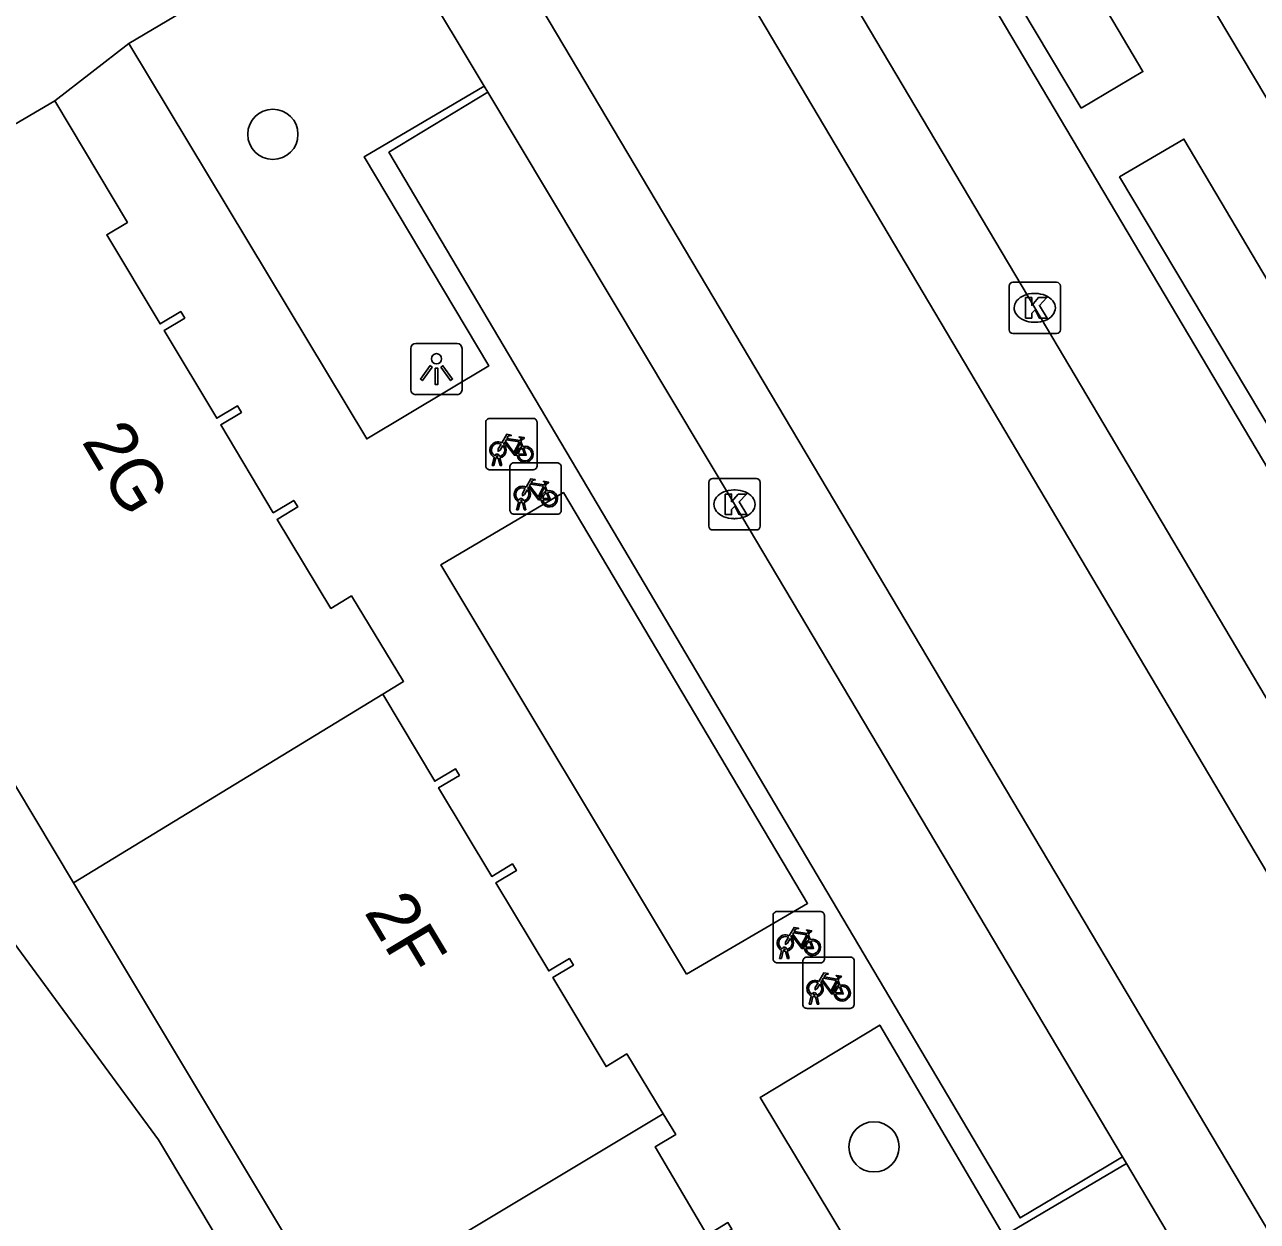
# Model space of a CAD drawing. Extents: x 161771 to 163125, y 382479 to 383177.
# Drawn here: x 162268.84 to 162292.85, y 382959.73 to 382983.04 of the extents above; entities that cross this region are included whole.
import ezdxf

# ---------------------------------------------------------------- set-up
doc = ezdxf.new("R2010")
doc.units = 0
for name, color, linetype in [('IMGEO_Boom', 7, 'Continuous'), ('IMGEO_Fietsenrek', 7, 'Continuous'), ('IMGEO_Kolk', 7, 'Continuous'), ('IMGEO_Lichtpunt', 7, 'Continuous'), ('IMGEO_Pand', 7, 'Continuous'), ('IMGEO_Pand_nummerreeks', 7, 'Continuous'), ('IMGEO_Rijbaan_lokaal_gesloten', 7, 'Continuous'), ('IMGEO_Voetpad_open', 7, 'Continuous')]:
    doc.layers.add(name, color=color, linetype=linetype)

msp = doc.modelspace()

# ---------------------------------------------------------------- linework, layer by layer
at = {"layer": 'IMGEO_Boom'}
for centre in [(162273.674, 382980.906), (162285.382, 382961.183)]:
    msp.add_circle(centre, 0.489, dxfattribs=at)
at = {"layer": 'IMGEO_Fietsenrek'}
for p, q in [((162277.895, 382975.372), (162278.736, 382975.372)), ((162278.736, 382975.372), (162277.895, 382975.372)), ((162277.82, 382974.447), (162277.82, 382975.288)), ((162277.82, 382975.288), (162277.82, 382974.447)), ((162278.82, 382975.297), (162278.82, 382974.456)), ((162278.82, 382974.456), (162278.82, 382975.297)), ((162278.507, 382974.921), (162278.543, 382974.826)), ((162278.058, 382974.628), (162278.057, 382974.632)), ((162278.089, 382974.639), (162278.09, 382974.632)), ((162277.947, 382974.456), (162277.986, 382974.616)), ((162277.981, 382974.456), (162277.947, 382974.456)), ((162278.016, 382974.604), (162277.981, 382974.456)), ((162278.099, 382974.456), (162278.065, 382974.598)), ((162278.097, 382974.602), (162278.132, 382974.456)), ((162278.132, 382974.456), (162278.099, 382974.456)), ((162278.292, 382973.581), (162278.292, 382974.422)), ((162278.292, 382974.422), (162278.292, 382973.581)), ((162278.367, 382974.506), (162279.208, 382974.506)), ((162279.208, 382974.506), (162278.367, 382974.506)), ((162279.292, 382974.431), (162279.292, 382973.59)), ((162279.292, 382973.59), (162279.292, 382974.431)), ((162278.745, 382974.372), (162277.904, 382974.372)), ((162277.904, 382974.372), (162278.745, 382974.372)), ((162278.979, 382974.055), (162279.015, 382973.96)), ((162278.419, 382973.59), (162278.458, 382973.75)), ((162278.488, 382973.738), (162278.453, 382973.59)), ((162278.53, 382973.762), (162278.529, 382973.766)), ((162278.571, 382973.59), (162278.537, 382973.732)), ((162278.561, 382973.773), (162278.562, 382973.766)), ((162278.569, 382973.736), (162278.604, 382973.59)), ((162279.217, 382973.506), (162278.376, 382973.506)), ((162278.376, 382973.506), (162279.217, 382973.506)), ((162278.453, 382973.59), (162278.419, 382973.59)), ((162278.604, 382973.59), (162278.571, 382973.59)), ((162283.492, 382965.767), (162284.333, 382965.767)), ((162284.333, 382965.767), (162283.492, 382965.767)), ((162283.417, 382964.842), (162283.417, 382965.683)), ((162283.417, 382965.683), (162283.417, 382964.842)), ((162284.417, 382965.692), (162284.417, 382964.851)), ((162284.417, 382964.851), (162284.417, 382965.692)), ((162284.104, 382965.316), (162284.14, 382965.221)), ((162283.655, 382965.023), (162283.654, 382965.027)), ((162283.686, 382965.034), (162283.687, 382965.027)), ((162283.544, 382964.851), (162283.583, 382965.011)), ((162283.578, 382964.851), (162283.544, 382964.851)), ((162283.613, 382964.999), (162283.578, 382964.851)), ((162283.696, 382964.851), (162283.662, 382964.993)), ((162283.694, 382964.997), (162283.729, 382964.851)), ((162283.729, 382964.851), (162283.696, 382964.851)), ((162283.996, 382963.956), (162283.996, 382964.797)), ((162283.996, 382964.797), (162283.996, 382963.956)), ((162284.071, 382964.881), (162284.912, 382964.881)), ((162284.912, 382964.881), (162284.071, 382964.881)), ((162284.996, 382964.806), (162284.996, 382963.965)), ((162284.996, 382963.965), (162284.996, 382964.806)), ((162284.342, 382964.767), (162283.501, 382964.767)), ((162283.501, 382964.767), (162284.342, 382964.767)), ((162284.683, 382964.43), (162284.719, 382964.335)), ((162284.123, 382963.965), (162284.162, 382964.125)), ((162284.192, 382964.113), (162284.157, 382963.965)), ((162284.234, 382964.137), (162284.233, 382964.141)), ((162284.275, 382963.965), (162284.241, 382964.107)), ((162284.265, 382964.148), (162284.266, 382964.141)), ((162284.273, 382964.111), (162284.308, 382963.965)), ((162284.921, 382963.881), (162284.08, 382963.881)), ((162284.08, 382963.881), (162284.921, 382963.881)), ((162284.157, 382963.965), (162284.123, 382963.965)), ((162284.308, 382963.965), (162284.275, 382963.965))]:
    msp.add_line(p, q, dxfattribs=at)
for points in [[(162278.154, 382974.846), (162278.102, 382974.756), (162278.062, 382974.731), (162278.063, 382974.778), (162278.118, 382974.872)], [(162278.133, 382974.898), (162278.228, 382975.062), (162278.314, 382975.048), (162278.316, 382975.039), (162278.26, 382975.028), (162278.233, 382974.983), (162278.489, 382974.942)], [(162278.429, 382974.654), (162278.379, 382974.654), (162278.188, 382974.905), (162278.169, 382974.873)], [(162278.476, 382974.917), (162278.219, 382974.958), (162278.202, 382974.929), (162278.369, 382974.709), (162278.476, 382974.917)], [(162278.524, 382974.819), (162278.494, 382974.896), (162278.385, 382974.678), (162278.428, 382974.678)], [(162278.489, 382974.942), (162278.514, 382974.991), (162278.508, 382974.995), (162278.485, 382974.999), (162278.473, 382975.006), (162278.472, 382975.009), (162278.474, 382975.014), (162278.569, 382974.999), (162278.571, 382974.989), (162278.561, 382974.976), (162278.549, 382974.97), (162278.535, 382974.976), (162278.507, 382974.921)], [(162278.458, 382974.678), (162278.578, 382974.677), (162278.534, 382974.791)], [(162278.554, 382974.798), (162278.609, 382974.653), (162278.459, 382974.653)], [(162278.605, 382974.032), (162278.7, 382974.196), (162278.786, 382974.182), (162278.788, 382974.173), (162278.732, 382974.162), (162278.705, 382974.117), (162278.961, 382974.076)], [(162278.961, 382974.076), (162278.986, 382974.125), (162278.98, 382974.129), (162278.957, 382974.133), (162278.945, 382974.14), (162278.944, 382974.143), (162278.946, 382974.148), (162279.041, 382974.133), (162279.043, 382974.123), (162279.033, 382974.11), (162279.021, 382974.104), (162279.007, 382974.11), (162278.979, 382974.055)], [(162278.626, 382973.98), (162278.574, 382973.89), (162278.534, 382973.865), (162278.535, 382973.912), (162278.59, 382974.006)], [(162278.901, 382973.788), (162278.851, 382973.788), (162278.66, 382974.039), (162278.641, 382974.007)], [(162278.948, 382974.051), (162278.691, 382974.092), (162278.674, 382974.063), (162278.841, 382973.843), (162278.948, 382974.051)], [(162278.996, 382973.953), (162278.966, 382974.03), (162278.857, 382973.812), (162278.9, 382973.812)], [(162278.93, 382973.812), (162279.05, 382973.811), (162279.006, 382973.925)], [(162279.026, 382973.932), (162279.081, 382973.787), (162278.931, 382973.787)], [(162283.751, 382965.241), (162283.699, 382965.151), (162283.659, 382965.126), (162283.66, 382965.173), (162283.715, 382965.267)], [(162283.73, 382965.293), (162283.825, 382965.457), (162283.911, 382965.443), (162283.913, 382965.434), (162283.857, 382965.423), (162283.83, 382965.378), (162284.086, 382965.337)], [(162284.026, 382965.049), (162283.976, 382965.049), (162283.785, 382965.3), (162283.766, 382965.268)], [(162284.073, 382965.312), (162283.816, 382965.353), (162283.799, 382965.324), (162283.966, 382965.104), (162284.073, 382965.312)], [(162284.121, 382965.214), (162284.091, 382965.291), (162283.982, 382965.073), (162284.025, 382965.073)], [(162284.086, 382965.337), (162284.111, 382965.386), (162284.105, 382965.39), (162284.082, 382965.394), (162284.07, 382965.401), (162284.069, 382965.404), (162284.071, 382965.409), (162284.166, 382965.394), (162284.168, 382965.384), (162284.158, 382965.371), (162284.146, 382965.365), (162284.132, 382965.371), (162284.104, 382965.316)], [(162284.055, 382965.073), (162284.175, 382965.072), (162284.131, 382965.186)], [(162284.151, 382965.193), (162284.206, 382965.048), (162284.056, 382965.048)], [(162284.309, 382964.407), (162284.404, 382964.571), (162284.49, 382964.557), (162284.492, 382964.548), (162284.436, 382964.537), (162284.409, 382964.492), (162284.665, 382964.451)], [(162284.33, 382964.355), (162284.278, 382964.265), (162284.238, 382964.24), (162284.239, 382964.287), (162284.294, 382964.381)], [(162284.605, 382964.163), (162284.555, 382964.163), (162284.364, 382964.414), (162284.345, 382964.382)], [(162284.652, 382964.426), (162284.395, 382964.467), (162284.378, 382964.438), (162284.545, 382964.218), (162284.652, 382964.426)], [(162284.7, 382964.328), (162284.67, 382964.405), (162284.561, 382964.187), (162284.604, 382964.187)], [(162284.634, 382964.187), (162284.754, 382964.186), (162284.71, 382964.3)], [(162284.73, 382964.307), (162284.785, 382964.162), (162284.635, 382964.162)], [(162284.665, 382964.451), (162284.69, 382964.5), (162284.684, 382964.504), (162284.661, 382964.508), (162284.649, 382964.515), (162284.648, 382964.518), (162284.65, 382964.523), (162284.745, 382964.508), (162284.747, 382964.498), (162284.737, 382964.485), (162284.725, 382964.479), (162284.711, 382964.485), (162284.683, 382964.43)]]:
    msp.add_lwpolyline(points, dxfattribs=at)
for centre, radius, start, end in [((162277.898, 382975.294), 0.0779, 92.4484, 184.2845), ((162277.898, 382975.294), 0.0779, 92.4484, 184.2845), ((162278.742, 382975.294), 0.0779, 2.4484, 94.2845), ((162278.742, 382975.294), 0.0779, 2.4484, 94.2845), ((162278.06, 382974.757), 0.159, 62.6766, 242.1369), ((162278.06, 382974.757), 0.129, 63.3192, 238.903), ((162278.06, 382974.757), 0.159, 283.5766, 46.6042), ((162278.04, 382974.628), 0.0499, 12.8025, 158.6934), ((162278.04, 382974.628), 0.0174, 12.8025, 163.4502), ((162278.06, 382974.757), 0.129, 253.415, 269.0204), ((162278.06, 382974.757), 0.129, 283.6043, 43.4302), ((162278.587, 382974.673), 0.159, 113.3408, 178.3217), ((162278.587, 382974.673), 0.159, 187.0065, 105.7708), ((162278.587, 382974.673), 0.129, 113.923, 177.9556), ((162278.587, 382974.673), 0.129, 188.6715, 104.5883), ((162277.898, 382974.45), 0.0779, 182.4484, 274.2845), ((162277.898, 382974.45), 0.0779, 182.4484, 274.2845), ((162278.06, 382974.757), 0.159, 253.9967, 271.7867), ((162278.37, 382974.428), 0.0779, 92.4484, 184.2845), ((162278.37, 382974.428), 0.0779, 92.4484, 184.2845), ((162278.742, 382974.45), 0.0779, 272.4484, 4.2845), ((162278.742, 382974.45), 0.0779, 272.4484, 4.2845), ((162279.214, 382974.428), 0.0779, 2.4484, 94.2845), ((162279.214, 382974.428), 0.0779, 2.4484, 94.2845), ((162278.532, 382973.891), 0.159, 62.6766, 242.1369), ((162278.532, 382973.891), 0.129, 63.3192, 238.903), ((162278.532, 382973.891), 0.129, 283.6043, 43.4302), ((162278.532, 382973.891), 0.159, 283.5766, 46.6042), ((162279.059, 382973.807), 0.159, 113.3408, 178.3217), ((162279.059, 382973.807), 0.159, 187.0065, 105.7708), ((162279.059, 382973.807), 0.129, 113.923, 177.9556), ((162279.059, 382973.807), 0.129, 188.6715, 104.5883), ((162278.512, 382973.762), 0.0499, 12.8025, 158.6934), ((162278.532, 382973.891), 0.159, 253.9967, 271.7867), ((162278.512, 382973.762), 0.0174, 12.8025, 163.4502), ((162278.532, 382973.891), 0.129, 253.415, 269.0204), ((162278.37, 382973.584), 0.0779, 182.4484, 274.2845), ((162278.37, 382973.584), 0.0779, 182.4484, 274.2845), ((162279.214, 382973.584), 0.0779, 272.4484, 4.2845), ((162279.214, 382973.584), 0.0779, 272.4484, 4.2845), ((162283.495, 382965.689), 0.0779, 92.4484, 184.2845), ((162283.495, 382965.689), 0.0779, 92.4484, 184.2845), ((162284.339, 382965.689), 0.0779, 2.4484, 94.2845), ((162284.339, 382965.689), 0.0779, 2.4484, 94.2845), ((162283.657, 382965.152), 0.159, 62.6766, 242.1369), ((162283.657, 382965.152), 0.129, 63.3192, 238.903), ((162283.657, 382965.152), 0.159, 283.5766, 46.6042), ((162283.637, 382965.023), 0.0499, 12.8025, 158.6934), ((162283.637, 382965.023), 0.0174, 12.8025, 163.4502), ((162283.657, 382965.152), 0.129, 253.415, 269.0204), ((162283.657, 382965.152), 0.129, 283.6043, 43.4302), ((162284.184, 382965.068), 0.159, 113.3408, 178.3217), ((162284.184, 382965.068), 0.159, 187.0065, 105.7708), ((162284.184, 382965.068), 0.129, 113.923, 177.9556), ((162284.184, 382965.068), 0.129, 188.6715, 104.5883), ((162283.495, 382964.845), 0.0779, 182.4484, 274.2845), ((162283.495, 382964.845), 0.0779, 182.4484, 274.2845), ((162283.657, 382965.152), 0.159, 253.9967, 271.7867), ((162284.074, 382964.803), 0.0779, 92.4484, 184.2845), ((162284.074, 382964.803), 0.0779, 92.4484, 184.2845), ((162284.339, 382964.845), 0.0779, 272.4484, 4.2845), ((162284.339, 382964.845), 0.0779, 272.4484, 4.2845), ((162284.918, 382964.803), 0.0779, 2.4484, 94.2845), ((162284.918, 382964.803), 0.0779, 2.4484, 94.2845), ((162284.236, 382964.266), 0.159, 62.6766, 242.1369), ((162284.236, 382964.266), 0.129, 63.3192, 238.903), ((162284.236, 382964.266), 0.129, 283.6043, 43.4302), ((162284.236, 382964.266), 0.159, 283.5766, 46.6042), ((162284.763, 382964.182), 0.159, 113.3408, 178.3217), ((162284.763, 382964.182), 0.159, 187.0065, 105.7708), ((162284.763, 382964.182), 0.129, 113.923, 177.9556), ((162284.763, 382964.182), 0.129, 188.6715, 104.5883), ((162284.216, 382964.137), 0.0499, 12.8025, 158.6934), ((162284.236, 382964.266), 0.159, 253.9967, 271.7867), ((162284.216, 382964.137), 0.0174, 12.8025, 163.4502), ((162284.236, 382964.266), 0.129, 253.415, 269.0204), ((162284.074, 382963.959), 0.0779, 182.4484, 274.2845), ((162284.074, 382963.959), 0.0779, 182.4484, 274.2845), ((162284.918, 382963.959), 0.0779, 272.4484, 4.2845), ((162284.918, 382963.959), 0.0779, 272.4484, 4.2845)]:
    msp.add_arc(centre, radius, start, end, dxfattribs=at)
at = {"layer": 'IMGEO_Kolk'}
for p, q in [((162288.088, 382978.025), (162288.94, 382978.025)), ((162288.013, 382977.099), (162288.013, 382977.951)), ((162288.501, 382977.805), (162288.526, 382977.805)), ((162289.014, 382977.951), (162289.014, 382977.099)), ((162288.94, 382977.025), (162288.088, 382977.025)), ((162288.524, 382977.245), (162288.499, 382977.245)), ((162282.239, 382974.199), (162283.091, 382974.199)), ((162282.164, 382973.273), (162282.164, 382974.125)), ((162282.652, 382973.979), (162282.677, 382973.979)), ((162283.165, 382974.125), (162283.165, 382973.273)), ((162283.091, 382973.199), (162282.239, 382973.199)), ((162282.675, 382973.419), (162282.65, 382973.419))]:
    msp.add_line(p, q, dxfattribs=at)
for points in [[(162288.088, 382978.025), (162288.94, 382978.025)], [(162288.013, 382977.099), (162288.013, 382977.951)], [(162289.014, 382977.951), (162289.014, 382977.099)], [(162288.334, 382977.725), (162288.457, 382977.725), (162288.457, 382977.574), (162288.587, 382977.725), (162288.751, 382977.725), (162288.605, 382977.574), (162288.758, 382977.325), (162288.606, 382977.325), (162288.521, 382977.489), (162288.457, 382977.422), (162288.457, 382977.325), (162288.334, 382977.325), (162288.334, 382977.725)], [(162288.94, 382977.025), (162288.088, 382977.025)], [(162282.239, 382974.199), (162283.091, 382974.199)], [(162282.164, 382973.273), (162282.164, 382974.125)], [(162283.165, 382974.125), (162283.165, 382973.273)], [(162282.485, 382973.899), (162282.608, 382973.899), (162282.608, 382973.748), (162282.738, 382973.899), (162282.902, 382973.899), (162282.756, 382973.748), (162282.909, 382973.499), (162282.757, 382973.499), (162282.672, 382973.663), (162282.608, 382973.596), (162282.608, 382973.499), (162282.485, 382973.499), (162282.485, 382973.899)], [(162283.091, 382973.199), (162282.239, 382973.199)]]:
    msp.add_lwpolyline(points, dxfattribs=at)
for centre, start, end in [((162288.09, 382977.949), 91.552, 178.448), ((162288.09, 382977.949), 91.552, 178.448), ((162288.938, 382977.949), 1.552, 88.448), ((162288.938, 382977.949), 1.552, 88.448), ((162288.09, 382977.101), 181.552, 268.448), ((162288.09, 382977.101), 181.552, 268.448), ((162288.938, 382977.101), 271.552, 358.448), ((162288.938, 382977.101), 271.552, 358.448), ((162282.241, 382974.123), 91.552, 178.448), ((162282.241, 382974.123), 91.552, 178.448), ((162283.089, 382974.123), 1.552, 88.448), ((162283.089, 382974.123), 1.552, 88.448), ((162282.241, 382973.275), 181.552, 268.448), ((162282.241, 382973.275), 181.552, 268.448), ((162283.089, 382973.275), 271.552, 358.448), ((162283.089, 382973.275), 271.552, 358.448)]:
    msp.add_arc(centre, 0.0765, start, end, dxfattribs=at)
for centre, major_axis, ratio, start_param, end_param in [((162288.5, 382977.525), (-0.387, 0.002), 0.722429, 4.712389, 7.853982), ((162288.525, 382977.525), (-0.39, 0.002), 0.717154, 1.570796, 4.712389), ((162282.651, 382973.699), (-0.387, 0.002), 0.722429, 4.712389, 7.853982), ((162282.676, 382973.699), (-0.39, 0.002), 0.717154, 1.570796, 4.712389)]:
    msp.add_ellipse(centre, major_axis=major_axis, ratio=ratio, start_param=start_param, end_param=end_param, dxfattribs=at)
at = {"layer": 'IMGEO_Lichtpunt'}
for p, q in [((162277.264, 382976.831), (162276.456, 382976.831)), ((162277.264, 382976.831), (162276.456, 382976.831)), ((162276.362, 382976.736), (162276.362, 382975.929)), ((162276.362, 382976.736), (162276.362, 382975.929)), ((162277.358, 382975.929), (162277.358, 382976.736)), ((162277.358, 382975.929), (162277.358, 382976.736)), ((162276.456, 382975.835), (162277.264, 382975.835)), ((162276.456, 382975.835), (162277.264, 382975.835))]:
    msp.add_line(p, q, dxfattribs=at)
for points in [[(162276.736, 382976.4), (162276.775, 382976.372), (162276.587, 382976.11), (162276.549, 382976.137), (162276.736, 382976.4)], [(162276.838, 382976.352), (162276.885, 382976.352), (162276.885, 382976.03), (162276.838, 382976.03), (162276.838, 382976.352)], [(162276.948, 382976.372), (162276.986, 382976.399), (162277.173, 382976.137), (162277.134, 382976.109), (162276.948, 382976.372)]]:
    msp.add_lwpolyline(points, dxfattribs=at)
msp.add_circle((162276.861, 382976.534), 0.0994, dxfattribs=at)
for centre, start, end in [((162276.456, 382976.736), 90, 180), ((162276.456, 382976.736), 90, 180), ((162277.264, 382976.736), 0, 90), ((162277.264, 382976.736), 0, 90), ((162276.456, 382975.929), 180, 270), ((162276.456, 382975.929), 180, 270), ((162277.264, 382975.929), 270, 0), ((162277.264, 382975.929), 270, 360)]:
    msp.add_arc(centre, 0.0946, start, end, dxfattribs=at)
at = {"layer": 'IMGEO_Pand'}
for points in [[(162268.532, 382981.029), (162269.424, 382981.561)], [(162269.424, 382981.561), (162270.84, 382979.19), (162270.437, 382978.949), (162271.476, 382977.212), (162271.879, 382977.454), (162271.956, 382977.326), (162271.554, 382977.084), (162272.58, 382975.376), (162272.983, 382975.618), (162273.06, 382975.49), (162272.658, 382975.247), (162273.68, 382973.534), (162274.082, 382973.776), (162274.16, 382973.648), (162273.778, 382973.418), (162273.757, 382973.406), (162274.804, 382971.672), (162275.205, 382971.916), (162276.221, 382970.248), (162275.819, 382970.003)], [(162269.788, 382966.328), (162267.921, 382969.44), (162263.426, 382976.923)], [(162275.819, 382970.003), (162269.788, 382966.328)], [(162275.819, 382970.003), (162276.826, 382968.306), (162277.229, 382968.548), (162277.306, 382968.419), (162276.903, 382968.177), (162277.938, 382966.452), (162278.341, 382966.694), (162278.418, 382966.565), (162278.015, 382966.323), (162279.048, 382964.609), (162279.451, 382964.851), (162279.528, 382964.723), (162279.125, 382964.48), (162280.164, 382962.748), (162280.566, 382962.992), (162281.277, 382961.824)], [(162274.816, 382957.948), (162269.788, 382966.328)], [(162274.816, 382957.948), (162281.277, 382961.824)], [(162281.277, 382961.824), (162281.52, 382961.426), (162281.118, 382961.182), (162282.135, 382959.466), (162282.538, 382959.708), (162282.616, 382959.579), (162282.213, 382959.337), (162283.249, 382957.611), (162283.652, 382957.853), (162283.729, 382957.724), (162283.326, 382957.482), (162284.358, 382955.772), (162284.759, 382956.017), (162286.338, 382953.424)]]:
    msp.add_lwpolyline(points, dxfattribs=at)
at = {"layer": 'IMGEO_Rijbaan_lokaal_gesloten'}
for points in [[(162339.793, 382880.803), (162338.934, 382882.25), (162330.304, 382896.843), (162314.204, 382923.986), (162277.114, 382986.385), (162258.27, 383017.942), (162252.687, 383027.32)], [(162275.079, 382996.8), (162306.687, 382943.516), (162309.554, 382938.696), (162322.883, 382916.238), (162333.368, 382898.598), (162340.693, 382886.098), (162341.807, 382884.166)], [(162293.232, 382969.581), (162288.514, 382977.525), (162281.441, 382989.446)], [(162277.79, 382981.843), (162276.49, 382984.014), (162275.586, 382985.523)], [(162277.858, 382981.729), (162277.79, 382981.843)], [(162277.858, 382981.729), (162282.665, 382973.699), (162290.225, 382960.992)], [(162290.303, 382960.86), (162290.225, 382960.992)], [(162292.472, 382957.195), (162291.574, 382958.707), (162290.303, 382960.86)]]:
    msp.add_lwpolyline(points, dxfattribs=at)
at = {"layer": 'IMGEO_Voetpad_open'}
for points in [[(162282.561, 382998.663), (162282.694, 382998.745), (162285.645, 382993.994), (162299.205, 382971.267)], [(162289.417, 382981.412), (162283.802, 382990.821), (162285.025, 382991.586), (162290.621, 382982.128), (162289.417, 382981.412)], [(162281.441, 382989.446), (162283.412, 382990.65), (162295.219, 382970.753), (162293.232, 382969.581)], [(162274.701, 382984.978), (162273.286, 382984.111), (162270.868, 382982.674)], [(162270.868, 382982.674), (162269.424, 382981.561)], [(162277.79, 382981.843), (162275.454, 382980.469), (162277.879, 382976.394), (162275.503, 382974.974), (162270.868, 382982.674)], [(162290.225, 382960.992), (162289.367, 382960.479), (162288.228, 382959.799), (162275.933, 382980.558), (162277.858, 382981.729)], [(162296.14, 382971.079), (162295.692, 382970.824), (162290.167, 382980.077), (162291.419, 382980.813), (162296.447, 382972.32)], [(162281.729, 382964.546), (162276.948, 382972.522), (162279.333, 382973.927), (162284.088, 382965.924), (162281.729, 382964.546)], [(162267.802, 382966.277), (162271.446, 382961.323), (162275.032, 382955.334), (162273.056, 382954.151)], [(162291.616, 382956.69), (162290.077, 382955.781), (162287.812, 382954.428), (162283.168, 382962.147), (162285.494, 382963.554), (162287.913, 382959.451), (162290.303, 382960.86)]]:
    msp.add_lwpolyline(points, dxfattribs=at)

# ---------------------------------------------------------------- texts
at = {"layer": 'IMGEO_Pand_nummerreeks'}
for s, rotation, p in [('2G', 300.7963, (162269.938, 382974.925)), ('2F', 300.8765, (162275.44, 382965.758))]:
    msp.add_text(s, height=1, rotation=rotation, dxfattribs=at).set_placement(p)

doc.saveas('drawing.dxf')
